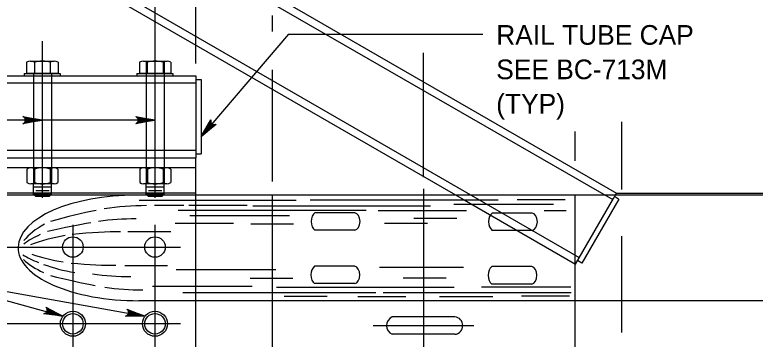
# Model space of a CAD drawing. Extents: x 632007860 to 635435983, y 295418622 to 297794622.
# Drawn here: x 633906421 to 634021018, y 295615659 to 295665908 of the extents above; entities that cross this region are included whole.
import ezdxf

# ---------------------------------------------------------------- set-up
doc = ezdxf.new("R2010")
doc.units = 0
for name, color, linetype in [('8', 7, 'Continuous'), ('S-DETL-DIMS', 7, 'Continuous'), ('S-DETL-T120', 7, 'Continuous'), ('S-MISC-CNTR-WT01', 7, 'Continuous'), ('S-STEL', 7, 'Continuous')]:
    doc.layers.add(name, color=color, linetype=linetype)

msp = doc.modelspace()

# ---------------------------------------------------------------- linework, layer by layer
at = {"layer": '8'}
for p, q in [((633928103, 295668605), (633928103, 295637533)), ((633910642, 295661812), (633910642, 295637533)), ((633915415, 295633378), (633915415, 295554331)), ((633928117, 295633378), (633928117, 295554331)), ((633884925, 295629933), (633932053, 295629933)), ((633932053, 295618047), (633840493, 295618047))]:
    msp.add_line(p, q, dxfattribs=at)
at = {"layer": 'S-DETL-DIMS'}
for p, q in [((633934466, 295658386), (633934466, 295696574)), ((633946329, 295663315), (633946329, 295665805)), ((633948798, 295662889), (633935266, 295647048)), ((633948798, 295662889), (633978868, 295662889)), ((633969689, 295640767), (633969689, 295660026)), ((633946329, 295640100), (633946329, 295657370)), ((634000348, 295649326), (634000348, 295638827)), ((633993132, 295643286), (633993132, 295647841)), ((634000348, 295631613), (634000348, 295616687)), ((633890119, 295625763), (633926569, 295619210))]:
    msp.add_line(p, q, dxfattribs=at)
for points in [[(633910642, 295649583), (633907683, 295649028), (633907797, 295649107), (633907911, 295649186), (633907970, 295649285), (633908028, 295649384), (633908045, 295649483), (633908062, 295649583), (633908045, 295649682), (633908028, 295649781), (633907970, 295649880), (633907911, 295649979), (633907797, 295650058), (633907683, 295650137), (633910642, 295649583), (633907797, 295650058), (633907911, 295649979), (633910642, 295649583), (633907970, 295649880), (633908028, 295649781), (633910642, 295649583), (633908045, 295649682), (633908062, 295649583), (633910642, 295649583), (633908045, 295649483), (633908028, 295649384), (633910642, 295649583), (633907970, 295649285), (633907911, 295649186), (633910642, 295649583), (633907797, 295649107)], [(633928103, 295649583), (633925144, 295649028), (633925258, 295649107), (633925372, 295649186), (633925431, 295649285), (633925490, 295649384), (633925507, 295649483), (633925524, 295649583), (633925507, 295649682), (633925490, 295649781), (633925431, 295649880), (633925372, 295649979), (633925258, 295650058), (633925144, 295650137), (633928103, 295649583), (633925258, 295650058), (633925372, 295649979), (633928103, 295649583), (633925431, 295649880), (633925490, 295649781), (633928103, 295649583), (633925507, 295649682), (633925524, 295649583), (633928103, 295649583), (633925507, 295649483), (633925490, 295649384), (633928103, 295649583), (633925431, 295649285), (633925372, 295649186), (633928103, 295649583), (633925258, 295649107)], [(633928103, 295649583), (633870817, 295649583), (633866537, 295637082), (633856155, 295637082)], [(633935266, 295647048), (633936766, 295649658), (633936752, 295649520), (633936738, 295649382), (633936775, 295649273), (633936813, 295649164), (633936877, 295649087), (633936942, 295649009), (633937028, 295648958), (633937115, 295648906), (633937228, 295648887), (633937342, 295648867), (633937476, 295648902), (633937610, 295648938), (633935266, 295647048), (633937476, 295648902), (633937342, 295648867), (633935266, 295647048), (633937228, 295648887), (633937115, 295648906), (633935266, 295647048), (633937028, 295648958), (633936942, 295649009), (633935266, 295647048), (633936877, 295649087), (633936813, 295649164), (633935266, 295647048), (633936775, 295649273), (633936738, 295649382), (633935266, 295647048), (633936752, 295649520)], [(633901859, 295619763), (633890119, 295625763), (633913879, 295619227)], [(633913879, 295619227), (633910890, 295619587), (633911022, 295619628), (633911155, 295619669), (633911240, 295619746), (633911326, 295619823), (633911372, 295619912), (633911418, 295620002), (633911432, 295620102), (633911446, 295620201), (633911419, 295620314), (633911393, 295620426), (633911308, 295620536), (633911223, 295620645), (633913879, 295619227), (633911308, 295620536), (633911393, 295620426), (633913879, 295619227), (633911419, 295620314), (633911446, 295620201), (633913879, 295619227), (633911432, 295620102), (633911418, 295620002), (633913879, 295619227), (633911372, 295619912), (633911326, 295619823), (633913879, 295619227), (633911240, 295619746), (633911155, 295619669), (633913879, 295619227), (633911022, 295619628)], [(633926569, 295619210), (633923558, 295619237), (633923685, 295619292), (633923812, 295619348), (633923889, 295619434), (633923966, 295619520), (633924002, 295619614), (633924037, 295619708), (633924040, 295619808), (633924042, 295619909), (633924004, 295620018), (633923965, 295620126), (633923869, 295620226), (633923772, 295620325), (633926569, 295619210), (633923869, 295620226), (633923965, 295620126), (633926569, 295619210), (633924004, 295620018), (633924042, 295619909), (633926569, 295619210), (633924040, 295619808), (633924037, 295619708), (633926569, 295619210), (633924002, 295619614), (633923966, 295619520), (633926569, 295619210), (633923889, 295619434), (633923812, 295619348), (633926569, 295619210), (633923685, 295619292)]]:
    msp.add_lwpolyline(points, dxfattribs=at)
at = {"layer": 'S-MISC-CNTR-WT01'}
for p, q in [((633969689, 295638939), (633969689, 295592255)), ((633961900, 295617763), (633977472, 295617763))]:
    msp.add_line(p, q, dxfattribs=at)
at = {"layer": 'S-STEL'}
for p, q in [((633896587, 295697741), (633999549, 295638295)), ((633896271, 295696560), (633998959, 295637273)), ((633893504, 295686224), (633993792, 295628323)), ((633893187, 295685043), (633975599, 295637463)), ((633908254, 295658553), (633908254, 295656811)), ((633908866, 295658743), (633912525, 295658743)), ((633909472, 295658553), (633909472, 295656811)), ((633911916, 295658553), (633911916, 295656811)), ((633913134, 295658553), (633913134, 295656811)), ((633925716, 295658553), (633925716, 295656811)), ((633926328, 295658743), (633929987, 295658743)), ((633926770, 295658648), (633926770, 295655247)), ((633926933, 295658553), (633926933, 295656811)), ((633929378, 295658553), (633929378, 295656811)), ((633929544, 295658648), (633929544, 295655247)), ((633930595, 295658553), (633930595, 295656811)), ((633907864, 295656812), (633907864, 295656474)), ((633913134, 295656811), (633908254, 295656811)), ((633909309, 295656812), (633909309, 295655247)), ((633911941, 295656812), (633909343, 295656812)), ((633912083, 295656812), (633912083, 295655247)), ((633913420, 295656812), (633913420, 295656474)), ((633925325, 295656812), (633925325, 295656474)), ((633930595, 295656811), (633925716, 295656811)), ((633929402, 295656812), (633926804, 295656812)), ((633930881, 295656812), (633930881, 295656474)), ((633781252, 295656474), (633934466, 295656474)), ((633934466, 295656474), (633934466, 295643777)), ((633934466, 295656474), (633934466, 295643777)), ((633934466, 295655884), (633935266, 295655884)), ((633935266, 295655884), (633935266, 295649729)), ((633934466, 295655293), (633781252, 295655293)), ((633909309, 295655293), (633909309, 295639731)), ((633912083, 295655293), (633912083, 295639731)), ((633926770, 295655293), (633926770, 295639731)), ((633929544, 295655293), (633929544, 295639731)), ((633935266, 295649729), (633935266, 295644367)), ((633849102, 295644958), (633934466, 295644958)), ((633934466, 295644367), (633935266, 295644367)), ((633849102, 295643777), (633934466, 295643777)), ((633934466, 295638244), (633934466, 295643777)), ((633934466, 295637463), (633934466, 295643777)), ((633934466, 295642190), (633864656, 295642190)), ((633908292, 295642006), (633908292, 295639916)), ((633912496, 295642192), (633908893, 295642192)), ((633909493, 295642006), (633909493, 295639916)), ((633911898, 295642006), (633911898, 295639916)), ((633913097, 295642006), (633913097, 295639917)), ((633925753, 295642006), (633925753, 295639916)), ((633929957, 295642192), (633926354, 295642192)), ((633926955, 295642006), (633926955, 295639916)), ((633929359, 295642006), (633929359, 295639916)), ((633930559, 295642006), (633930559, 295639917)), ((633912496, 295639731), (633908893, 295639731)), ((633909309, 295638106), (633909309, 295639731)), ((633912083, 295638106), (633912083, 295639731)), ((633929957, 295639731), (633926354, 295639731)), ((633926770, 295638106), (633926770, 295639731)), ((633929544, 295638106), (633929544, 295639731)), ((633912083, 295639189), (633909309, 295639189)), ((633911737, 295638648), (633909655, 295638648)), ((633929544, 295639189), (633926770, 295639189)), ((633929198, 295638648), (633927116, 295638648)), ((633934466, 295638271), (633893231, 295638271)), ((634103129, 295637960), (633898237, 295637960)), ((633909655, 295637760), (633909309, 295638106)), ((633912083, 295638106), (633909309, 295638106)), ((633911737, 295637760), (633909655, 295637760)), ((633912083, 295638106), (633911737, 295637760)), ((633927116, 295637760), (633926770, 295638106)), ((633929544, 295638106), (633926770, 295638106)), ((633929198, 295637760), (633927116, 295637760)), ((633929544, 295638106), (633929198, 295637760)), ((633934466, 295573665), (633934466, 295637463)), ((633946329, 295573404), (633946329, 295637960)), ((633975599, 295637463), (633993201, 295627300)), ((633991631, 295637263), (633984202, 295637263)), ((633993132, 295605682), (633993132, 295637960)), ((633993201, 295627300), (633999069, 295637463)), ((633999926, 295637348), (633994187, 295627461)), ((633999073, 295637470), (633999549, 295638295)), ((633999727, 295637463), (633999234, 295637749)), ((633999549, 295638295), (634028634, 295638295)), ((633999926, 295637348), (633999727, 295637463)), ((633949967, 295637169), (633925645, 295637169)), ((633932571, 295636345), (633928040, 295636345)), ((633942394, 295636388), (633933352, 295636388)), ((633970742, 295636261), (633943261, 295636261)), ((633981220, 295637191), (633952124, 295637191)), ((633989794, 295636511), (633974352, 295636511)), ((633960799, 295635605), (633931707, 295635605)), ((633959065, 295635234), (633952868, 295635234)), ((633976347, 295635550), (633962668, 295635550)), ((633986510, 295635201), (633980312, 295635201)), ((633991764, 295635550), (633988353, 295635550)), ((633948927, 295634762), (633933489, 295634762)), ((633974821, 295634364), (633968197, 295634364)), ((633940260, 295633597), (633931219, 295633597)), ((633949561, 295633488), (633942936, 295633488)), ((633970281, 295633597), (633963656, 295633597)), ((633930550, 295632294), (633923927, 295632294)), ((633959065, 295632541), (633952868, 295632541)), ((633986510, 295632509), (633980312, 295632509)), ((633930056, 295627031), (633923432, 295627031)), ((633959025, 295626965), (633952827, 295626965)), ((633986449, 295626901), (633980251, 295626901)), ((633994187, 295627461), (633993519, 295627850)), ((633946848, 295626391), (633931410, 295626391)), ((633975885, 295626773), (633962862, 295626773)), ((633949451, 295625062), (633942827, 295625062)), ((633973180, 295625117), (633966557, 295625117)), ((633943183, 295623820), (633927745, 295623820)), ((633974407, 295623678), (633946926, 295623678)), ((633959025, 295624273), (633952827, 295624273)), ((633992476, 295623711), (633978647, 295623711)), ((633986449, 295624208), (633980251, 295624208)), ((633962316, 295622858), (633932418, 295622858)), ((633992529, 295622858), (633963434, 295622858)), ((634103129, 295621623), (633925601, 295621623)), ((633954749, 295622258), (633948124, 295622258)), ((633966965, 295622216), (633959536, 295622216)), ((633980413, 295622223), (633972173, 295622223)), ((633992291, 295622312), (633984861, 295622312)), ((633974530, 295619110), (633964847, 295619110)), ((633974530, 295616417), (633964847, 295616417))]:
    msp.add_line(p, q, dxfattribs=at)
for points in [[(633907864, 295656812), (633913420, 295656812)], [(633925325, 295656812), (633930881, 295656812)]]:
    msp.add_lwpolyline(points, dxfattribs=at)
for centre, radius in [((633915415, 295629933), 1587), ((633928117, 295629933), 1587), ((633915415, 295618047), 1937), ((633915415, 295618047), 1587), ((633928117, 295618047), 1937), ((633928117, 295618047), 1587)]:
    msp.add_circle(centre, radius, dxfattribs=at)
for centre, radius, start, end in [((633908866, 295657660), 1083, 55.7053, 124.2947), ((633910694, 295654689), 4054, 72.47188, 107.52812), ((633912525, 295657660), 1083, 55.7053, 124.2947), ((633926327, 295657660), 1083, 55.7053, 124.2947), ((633928155, 295654689), 4054, 72.47188, 107.52812), ((633929986, 295657660), 1083, 55.7053, 124.2947), ((633908893, 295641126), 1066, 55.7053, 124.2947), ((633910696, 295638200), 3991, 72.47188, 107.52812), ((633912496, 295641126), 1066, 55.7053, 124.2947), ((633926354, 295641126), 1066, 55.7053, 124.2947), ((633928157, 295638200), 3991, 72.47188, 107.52812), ((633929957, 295641126), 1066, 55.7053, 124.2947), ((633908893, 295640797), 1066, 235.7053, 304.2947), ((633910696, 295643722), 3991, 252.47188, 287.52812), ((633912496, 295640797), 1066, 235.7053, 304.2947), ((633926354, 295640797), 1066, 235.7053, 304.2947), ((633928157, 295643722), 3991, 252.47188, 287.52812), ((633929957, 295640797), 1066, 235.7053, 304.2947), ((633965431, 295617763), 1467, 113.43756, 246.56244), ((633974413, 295617763), 1351, 275.01245, 84.98755)]:
    msp.add_arc(centre, radius, start, end, dxfattribs=at)
for centre, major_axis, ratio, start_param, end_param in [((633925335, 295629733), (18405, -108), 0.4467893, 1.5759875, 3.1356695), ((633926858, 295628238), (18405, -108), 0.4406198, 1.5759875, 1.939807), ((633902490, 295628238), (-23416, -7692), 0.1097925, 3.8951602, 4.2612967), ((633953241, 295633887), (0, 1467), 0.64, 0.4090626, 2.73253), ((633958990, 295633887), (0, 1351), 0.64, 3.2290764, 6.1957016), ((633980686, 295633855), (0, 1467), 0.64, 0.4090626, 2.73253), ((633986434, 295633855), (0, 1351), 0.64, 3.2290764, 6.1957016), ((633925237, 295626181), (18405, -108), 0.4406198, 1.5759875, 1.8964134), ((633925243, 295628238), (18405, -108), 0.4406198, 2.4553253, 2.815549), ((633894667, 295626181), (-29035, -7902), 0.0629427, 3.7502188, 4.0767337), ((633923622, 295626181), (18405, -108), 0.4406198, 2.3789497, 2.6084887), ((633921192, 295624187), (18405, -108), 0.4406198, 1.9623766, 2.3100348), ((633891553, 295624187), (-36221, -7041), 0.1111548, 3.652876, 3.9757694), ((633925335, 295629733), (18405, -108), 0.4405363, 3.1355854, 4.7294469), ((633922501, 295633472), (18405, -108), 0.4406198, 3.7777825, 3.9748612), ((633920195, 295635217), (18405, -108), 0.4406198, 4.0651123, 4.3651378), ((633924370, 295631416), (18405, -108), 0.4406198, 3.5906073, 3.8914919), ((633922501, 295633472), (18405, -108), 0.4406198, 4.0300523, 4.3366938), ((633884042, 295635217), (42249, -7337), 0.0817915, 5.5532298, 5.8467362), ((633953201, 295625619), (0, 1467), 0.64, 0.4090626, 2.73253), ((633958949, 295625619), (0, 1351), 0.64, 3.2290764, 6.1957016), ((633980625, 295625555), (0, 1467), 0.64, 0.4090626, 2.73253), ((633986373, 295625555), (0, 1351), 0.64, 3.2290764, 6.1957016), ((633924116, 295633472), (18405, -108), 0.4406198, 4.4031768, 4.7294469), ((633898743, 295631416), (26325, -7819), 0.0818068, 5.2608279, 5.6068988), ((633925985, 295631416), (18405, -108), 0.4406198, 4.4055493, 4.7294469)]:
    msp.add_ellipse(centre, major_axis=major_axis, ratio=ratio, start_param=start_param, end_param=end_param, dxfattribs=at)

# ---------------------------------------------------------------- texts
at = {"layer": 'S-DETL-T120'}
for s, height, p in [('RAIL TUBE CAP', 3048.01, (633980935, 295661265)), ('SEE BC-713M', 3048.01, (633980935, 295655931)), ('(TYP)', 3048, (633980935, 295650597))]:
    msp.add_text(s, height=height, dxfattribs=at).set_placement(p)

doc.saveas('drawing.dxf')
